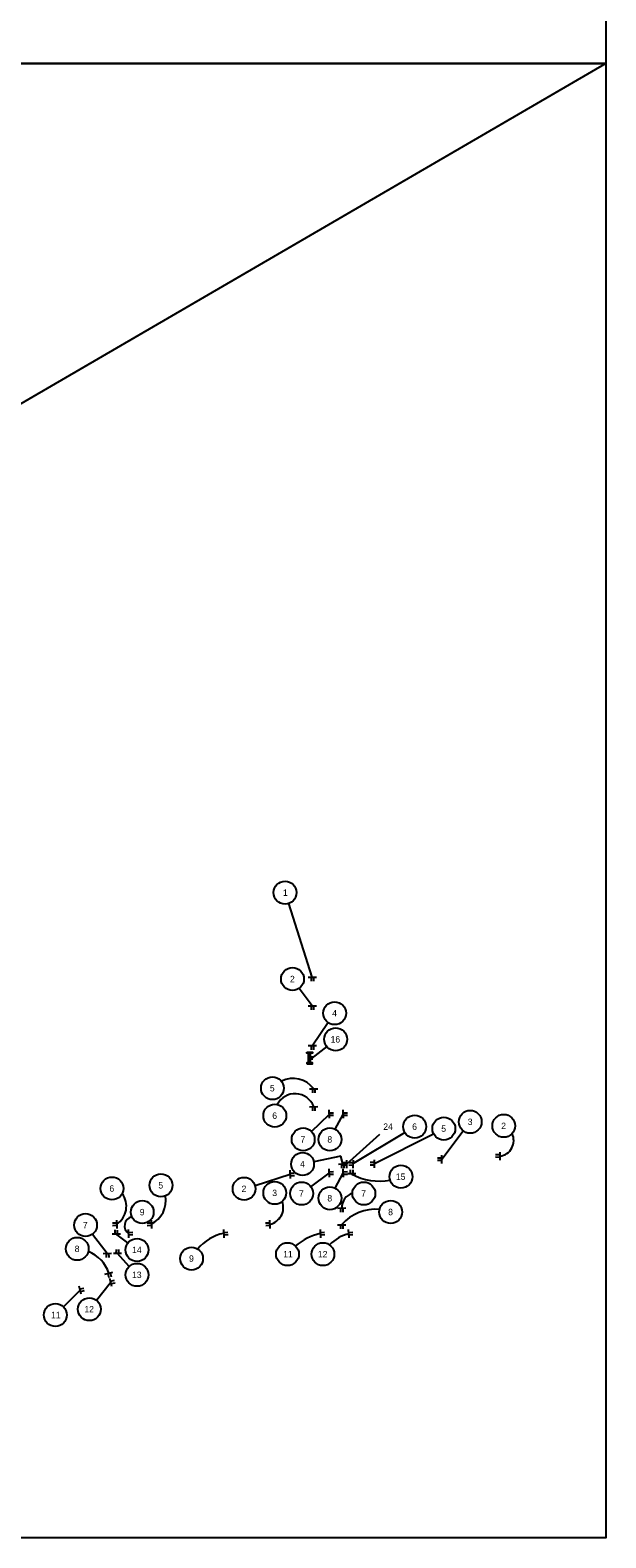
# Model space of a CAD drawing. Extents: x -87 to 2145, y -2128 to 440.
# Drawn here: x 677 to 902, y -1301 to -713 of the extents above; entities that cross this region are included whole.
import ezdxf

# ---------------------------------------------------------------- set-up
doc = ezdxf.new("R2010")
doc.units = 0
for name, color, linetype in [('Default', 7, 'Continuous'), ('MT_P_Cells', 7, 'Continuous'), ('SC_Scratch1', 7, 'Continuous'), ('SN_P_Signs', 7, 'Continuous')]:
    doc.layers.add(name, color=color, linetype=linetype)

msp = doc.modelspace()

# ---------------------------------------------------------------- linework, layer by layer
at = {"layer": 'Default'}
for p, q in [((778.21, -1053.91), (787.3, -1082.6)), ((782.41, -1086.96), (787.44, -1093.74)), ((793.68, -1100.39), (787.48, -1109.51)), ((793.1, -1109.66), (787.36, -1114.21)), ((787.15, -1142.84), (794.09, -1136.18)), ((796.46, -1142), (799.56, -1136.21)), ((800.83, -1155.6), (813.78, -1143.94)), ((803.22, -1155.47), (823.63, -1143.25)), ((811.74, -1155.33), (834.83, -1143.72)), ((838.09, -1153.62), (846.42, -1142.63)), ((798.61, -1152.49), (788.05, -1154.66)), ((799.36, -1155.49), (798.61, -1152.49)), ((765.13, -1163.86), (778.88, -1159.53)), ((786.93, -1164.39), (794.09, -1159.14)), ((796.46, -1164.96), (799.56, -1159.17)), ((701.71, -1182.89), (707.48, -1190.35)), ((715.53, -1186.34), (710.83, -1182.75)), ((716.06, -1195.49), (711.46, -1190.5)), ((690.35, -1211.27), (696.84, -1204.73)), ((703.25, -1208.69), (708.77, -1201.71))]:
    msp.add_line(p, q, dxfattribs=at)
for centre in [(776.86, -1049.66), (779.76, -1083.37), (796.19, -1096.7), (796.6, -1106.89), (771.93, -1125.97), (772.85, -1136.68), (849.12, -1139.07), (827.46, -1140.96), (838.82, -1141.72), (862.22, -1140.64), (783.93, -1145.93), (794.36, -1145.93), (783.68, -1155.55), (822.08, -1160.48), (709.3, -1165.07), (728.41, -1163.85), (760.87, -1165.2), (772.84, -1166.8), (783.33, -1167.03), (794.36, -1168.89), (807.6, -1167.03), (721.1, -1174.29), (818.09, -1174.26), (698.98, -1179.36), (695.72, -1188.63), (719.08, -1189.05), (740.35, -1192.43), (777.81, -1190.7), (791.62, -1190.7), (719.08, -1198.77), (687.2, -1214.44), (700.48, -1212.19)]:
    msp.add_circle(centre, 4.46, dxfattribs=at)
for centre, radius, start, end in [((779.91, -1132.34), 10.21, 37.0882, 116.16469), ((780.71, -1136.02), 7.88, 21.65448, 151.90783), ((859.94, -1146.37), 6.16, 277.67764, 25.83849), ((813.53, -1140.19), 22.02, 241.07972, 281.21395), ((706.54, -1172.04), 8.38, 303.84519, 36.31864), ((720.01, -1169.8), 10.29, 296.66199, 10.23497), ((769.57, -1172.54), 6.61, 282.2437, 20.86177), ((805.16, -1172.73), 6.21, 108.98269, 179.72832), ((717.85, -1179.64), 3.64, 103.26412, 236.63336), ((812.08, -1190.63), 17.43, 84.57088, 138.8623), ((756.54, -1200.18), 17.96, 101.77587, 140.13974), ((795.11, -1203.59), 21.42, 102.10383, 131.38523), ((805.59, -1198.01), 15.76, 104.11691, 136.11474), ((694.88, -1202.5), 13.89, 18.31471, 67.99556)]:
    msp.add_arc(centre, radius, start, end, dxfattribs=at)
at = {"layer": 'MT_P_Cells'}
for p, q in [((786.05, -1116.03), (786.05, -1112.28)), ((786.43, -1114.15), (786.43, -1114.15)), ((786.8, -1116.03), (786.8, -1112.28)), ((786.8, -1113.78), (787.36, -1113.78)), ((786.8, -1114.53), (787.36, -1114.53)), ((787.36, -1113.4), (787.36, -1114.9))]:
    msp.add_line(p, q, dxfattribs=at)
for points in [[(785.3, -1111.9), (787.55, -1111.9), (787.55, -1112.28), (785.3, -1112.28)], [(785.3, -1116.4), (787.55, -1116.4), (787.55, -1116.03), (785.3, -1116.03)]]:
    msp.add_lwpolyline(points, close=True, dxfattribs=at)
at = {"layer": 'SC_Scratch1'}
msp.add_line((902.07, -726.16), (-86.99, -1301.38), dxfattribs=at)
for points in [[(-86.99, -150.94), (902.07, -150.94), (902.07, -726.16), (-86.99, -726.16)], [(-86.99, -726.16), (902.07, -726.16), (902.07, -1301.38), (-86.99, -1301.38)]]:
    msp.add_lwpolyline(points, close=True, dxfattribs=at)
at = {"layer": 'SN_P_Signs'}
for p, q in [((785.86, -1082.64), (789.06, -1082.64)), ((786.98, -1082.64), (786.98, -1084.24)), ((787.46, -1082.64), (787.46, -1082.64)), ((787.46, -1082.64), (787.46, -1082.64)), ((787.94, -1082.64), (787.94, -1084.24)), ((785.86, -1093.81), (789.06, -1093.81)), ((786.98, -1093.81), (786.98, -1095.41)), ((787.46, -1093.81), (787.46, -1093.81)), ((787.46, -1093.81), (787.46, -1093.81)), ((787.94, -1093.81), (787.94, -1095.41)), ((785.88, -1109.35), (789.08, -1109.35)), ((787, -1109.35), (787, -1110.95)), ((787.48, -1109.35), (787.48, -1109.35)), ((787.48, -1109.35), (787.48, -1109.35)), ((787.96, -1109.35), (787.96, -1110.95)), ((786.43, -1126.2), (789.62, -1126.16)), ((787.55, -1126.19), (787.56, -1127.79)), ((788.03, -1126.18), (788.03, -1126.18)), ((788.03, -1126.18), (788.03, -1126.18)), ((788.51, -1126.18), (788.52, -1127.78)), ((786.43, -1133.19), (789.62, -1133.15)), ((787.55, -1133.17), (787.56, -1134.77)), ((788.03, -1133.17), (788.03, -1133.17)), ((788.03, -1133.17), (788.03, -1133.17)), ((788.51, -1133.16), (788.52, -1134.76)), ((794.21, -1137.66), (794.12, -1134.46)), ((799.62, -1137.66), (799.53, -1134.46)), ((794.15, -1135.58), (795.75, -1135.53)), ((794.17, -1136.06), (794.17, -1136.06)), ((794.17, -1136.06), (794.17, -1136.06)), ((794.18, -1136.54), (795.78, -1136.49)), ((799.56, -1135.58), (801.16, -1135.53)), ((799.58, -1136.06), (799.58, -1136.06)), ((799.58, -1136.06), (799.58, -1136.06)), ((799.59, -1136.54), (801.19, -1136.49)), ((837.9, -1152.09), (837.97, -1155.29)), ((860.65, -1151.98), (859.05, -1151.96)), ((860.67, -1150.86), (860.62, -1154.06)), ((860.64, -1152.46), (860.64, -1152.46)), ((860.64, -1152.46), (860.64, -1152.46)), ((778.93, -1161.13), (778.84, -1157.93)), ((794.21, -1160.62), (794.12, -1157.42)), ((794.15, -1158.54), (795.75, -1158.49)), ((797.74, -1155.55), (800.94, -1155.51)), ((798.86, -1155.53), (798.88, -1157.13)), ((800.82, -1156.08), (799.22, -1156.04)), ((800.84, -1155.12), (799.25, -1155.08)), ((799.34, -1155.53), (799.34, -1155.53)), ((799.34, -1155.53), (799.34, -1155.53)), ((799.62, -1160.62), (799.53, -1157.42)), ((799.56, -1158.54), (801.16, -1158.49)), ((799.82, -1155.52), (799.84, -1157.12)), ((800.87, -1154), (800.79, -1157.2)), ((800.83, -1155.6), (800.83, -1155.6)), ((800.83, -1155.6), (800.83, -1155.6)), ((803.33, -1156.08), (801.73, -1156.04)), ((803.36, -1155.12), (801.76, -1155.08)), ((802.43, -1159.4), (802.45, -1157.8)), ((803.39, -1154), (803.31, -1157.2)), ((803.35, -1155.6), (803.35, -1155.6)), ((803.35, -1155.6), (803.35, -1155.6)), ((803.39, -1159.41), (803.41, -1157.81)), ((811.64, -1154.98), (810.04, -1154.98)), ((811.64, -1155.94), (810.04, -1155.94)), ((811.64, -1153.86), (811.64, -1157.06)), ((811.64, -1155.46), (811.64, -1155.46)), ((811.64, -1155.46), (811.64, -1155.46)), ((837.93, -1153.21), (836.33, -1153.25)), ((837.94, -1154.17), (836.35, -1154.21)), ((837.94, -1153.69), (837.94, -1153.69)), ((837.94, -1153.69), (837.94, -1153.69)), ((860.64, -1152.94), (859.04, -1152.92)), ((778.87, -1159.05), (780.47, -1159)), ((778.88, -1159.53), (778.88, -1159.53)), ((778.88, -1159.53), (778.88, -1159.53)), ((778.9, -1160.01), (780.5, -1159.96)), ((794.17, -1159.02), (794.17, -1159.02)), ((794.17, -1159.02), (794.17, -1159.02)), ((794.18, -1159.5), (795.78, -1159.45)), ((799.58, -1159.02), (799.58, -1159.02)), ((799.58, -1159.02), (799.58, -1159.02)), ((799.59, -1159.5), (801.19, -1159.45)), ((804.51, -1159.42), (801.31, -1159.39)), ((802.91, -1159.41), (802.91, -1159.41)), ((802.91, -1159.41), (802.91, -1159.41)), ((797.34, -1172.72), (800.54, -1172.68)), ((798.46, -1172.7), (798.48, -1174.3)), ((798.94, -1172.7), (798.94, -1172.7)), ((798.94, -1172.7), (798.94, -1172.7)), ((799.42, -1172.69), (799.44, -1174.29)), ((711.12, -1178.6), (709.52, -1178.64)), ((711.14, -1179.56), (709.54, -1179.6)), ((710.5, -1182.87), (710.52, -1181.27)), ((711.09, -1177.48), (711.16, -1180.68)), ((711.13, -1179.08), (711.13, -1179.08)), ((711.13, -1179.08), (711.13, -1179.08)), ((711.46, -1182.88), (711.48, -1181.28)), ((715.93, -1184.28), (715.77, -1181.09)), ((715.83, -1182.2), (717.42, -1182.12)), ((724.66, -1178.6), (723.06, -1178.64)), ((724.69, -1179.56), (723.09, -1179.6)), ((724.64, -1177.48), (724.71, -1180.68)), ((724.67, -1179.08), (724.67, -1179.08)), ((724.67, -1179.08), (724.67, -1179.08)), ((753.08, -1184.28), (752.92, -1181.09)), ((752.98, -1182.2), (754.58, -1182.12)), ((770.87, -1178.6), (769.27, -1178.64)), ((770.89, -1179.56), (769.29, -1179.6)), ((770.84, -1177.48), (770.92, -1180.68)), ((770.88, -1179.08), (770.88, -1179.08)), ((770.88, -1179.08), (770.88, -1179.08)), ((790.8, -1184.28), (790.64, -1181.09)), ((790.7, -1182.2), (792.29, -1182.12)), ((797.34, -1179.25), (800.54, -1179.21)), ((798.46, -1179.24), (798.48, -1180.84)), ((798.94, -1179.23), (798.94, -1179.23)), ((798.94, -1179.23), (798.94, -1179.23)), ((799.42, -1179.23), (799.44, -1180.83)), ((801.83, -1184.28), (801.67, -1181.09)), ((801.72, -1182.2), (803.32, -1182.12)), ((712.58, -1182.9), (709.38, -1182.86)), ((710.98, -1182.88), (710.98, -1182.88)), ((710.98, -1182.88), (710.98, -1182.88)), ((715.85, -1182.68), (715.85, -1182.68)), ((715.85, -1182.68), (715.85, -1182.68)), ((715.87, -1183.16), (717.47, -1183.08)), ((753, -1182.68), (753, -1182.68)), ((753, -1182.68), (753, -1182.68)), ((753.03, -1183.16), (754.63, -1183.08)), ((790.72, -1182.68), (790.72, -1182.68)), ((790.72, -1182.68), (790.72, -1182.68)), ((790.74, -1183.16), (792.34, -1183.08)), ((801.75, -1182.68), (801.75, -1182.68)), ((801.75, -1182.68), (801.75, -1182.68)), ((801.77, -1183.16), (803.37, -1183.08)), ((705.91, -1190.42), (709.11, -1190.35)), ((707.03, -1190.4), (707.06, -1192)), ((707.51, -1190.38), (707.51, -1190.38)), ((707.51, -1190.38), (707.51, -1190.38)), ((707.99, -1190.37), (708.02, -1191.97)), ((713.07, -1190.5), (709.87, -1190.46)), ((710.99, -1190.48), (711.01, -1188.88)), ((711.47, -1190.48), (711.47, -1190.48)), ((711.47, -1190.48), (711.47, -1190.48)), ((711.95, -1190.49), (711.97, -1188.89)), ((706.57, -1198.49), (709.67, -1197.74)), ((707.65, -1198.23), (708.03, -1199.78)), ((708.12, -1198.12), (708.12, -1198.12)), ((708.12, -1198.12), (708.12, -1198.12)), ((708.59, -1198), (708.96, -1199.56)), ((697.28, -1206.31), (696.55, -1203.19)), ((696.81, -1204.28), (698.37, -1203.92)), ((696.92, -1204.75), (696.92, -1204.75)), ((696.92, -1204.75), (696.92, -1204.75)), ((697.02, -1205.21), (698.58, -1204.85)), ((709.19, -1203.29), (708.47, -1200.17)), ((708.72, -1201.26), (710.28, -1200.9)), ((708.83, -1201.73), (708.83, -1201.73)), ((708.83, -1201.73), (708.83, -1201.73)), ((708.94, -1202.2), (710.5, -1201.84))]:
    msp.add_line(p, q, dxfattribs=at)

# ---------------------------------------------------------------- texts
at = {"layer": 'Default'}
for s, p in [('1', (776.02, -1050.91)), ('2', (778.78, -1084.62)), ('4', (795.24, -1097.95)), ('16', (794.64, -1108.14)), ('5', (770.93, -1127.22)), ('6', (771.86, -1137.93)), ('24', (815.18, -1142.21)), ('6', (826.47, -1142.21)), ('5', (837.82, -1142.97)), ('3', (848.15, -1140.32)), ('2', (861.23, -1141.89)), ('7', (782.89, -1147.18)), ('8', (793.37, -1147.18)), ('4', (782.73, -1156.8)), ('6', (708.31, -1166.32)), ('5', (727.41, -1165.1)), ('2', (759.89, -1166.45)), ('15', (820.11, -1161.73)), ('3', (771.87, -1168.05)), ('7', (782.29, -1168.28)), ('8', (793.37, -1170.14)), ('7', (806.56, -1168.28)), ('9', (720.14, -1175.54)), ('8', (817.1, -1175.51)), ('7', (697.94, -1180.61)), ('8', (694.74, -1189.88)), ('14', (717.16, -1190.3)), ('9', (739.38, -1193.68)), ('11', (776.13, -1191.95)), ('12', (789.67, -1191.95)), ('13', (717.14, -1200.02)), ('12', (698.52, -1213.44)), ('11', (685.52, -1215.69))]:
    msp.add_text(s, height=2.5, dxfattribs=at).set_placement(p)

doc.saveas('drawing.dxf')
